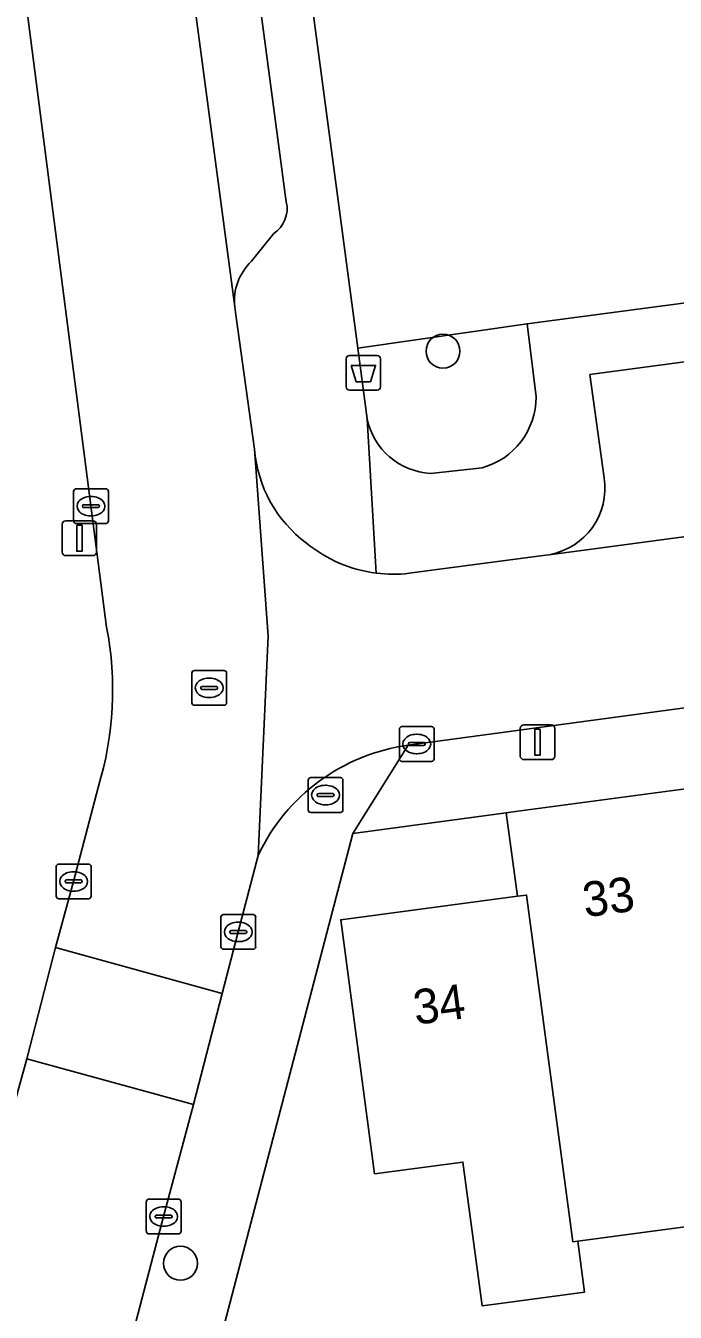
# Model space of a CAD drawing. Extents: x 163147 to 163550, y 380933 to 381639.
# Drawn here: x 163349.73 to 163368.42, y 381146.66 to 381183.65 of the extents above; entities that cross this region are included whole.
import ezdxf

# ---------------------------------------------------------------- set-up
doc = ezdxf.new("R2010")
doc.units = 0
for name, color, linetype in [('IMGEO_Afvalbak', 7, 'Continuous'), ('IMGEO_Boom', 7, 'Continuous'), ('IMGEO_Brandkraan', 7, 'Continuous'), ('IMGEO_Erf', 7, 'Continuous'), ('IMGEO_Groenvoorziening', 7, 'Continuous'), ('IMGEO_Kolk', 7, 'Continuous'), ('IMGEO_Lichtmast', 7, 'Continuous'), ('IMGEO_Pand', 7, 'Continuous'), ('IMGEO_Pand_nummerreeks', 7, 'Continuous'), ('IMGEO_Parkeervlak_open', 7, 'Continuous'), ('IMGEO_Rijbaan_lokaal_open', 7, 'Continuous'), ('IMGEO_Rioolput', 7, 'Continuous'), ('IMGEO_Voetpad_open', 7, 'Continuous')]:
    doc.layers.add(name, color=color, linetype=linetype)

msp = doc.modelspace()

# ---------------------------------------------------------------- linework, layer by layer
at = {"layer": 'IMGEO_Afvalbak'}
for p, q in [((163359.05, 381174.172), (163359.84, 381174.172)), ((163359.84, 381174.172), (163359.05, 381174.172)), ((163358.95, 381173.272), (163358.95, 381174.072)), ((163358.95, 381174.072), (163358.95, 381173.272)), ((163359.94, 381174.072), (163359.94, 381173.272)), ((163359.94, 381173.272), (163359.94, 381174.072)), ((163359.84, 381173.172), (163359.05, 381173.172)), ((163359.05, 381173.172), (163359.84, 381173.172))]:
    msp.add_line(p, q, dxfattribs=at)
msp.add_lwpolyline([(163359.093, 381173.886), (163359.797, 381173.886), (163359.648, 381173.416), (163359.242, 381173.416), (163359.093, 381173.886)], dxfattribs=at)
for centre, start, end in [((163359.05, 381174.072), 90, 180), ((163359.05, 381174.072), 90, 180), ((163359.84, 381174.072), 0, 90), ((163359.84, 381174.072), 360, 90), ((163359.05, 381173.272), 180, 270), ((163359.05, 381173.272), 180, 270), ((163359.84, 381173.272), 270, 0), ((163359.84, 381173.272), 270, 0)]:
    msp.add_arc(centre, 0.1, start, end, dxfattribs=at)
at = {"layer": 'IMGEO_Boom'}
for centre in [(163361.738, 381174.294), (163354.181, 381148.065)]:
    msp.add_circle(centre, 0.489, dxfattribs=at)
at = {"layer": 'IMGEO_Brandkraan'}
for p, q in [((163357.858, 381161.104), (163357.858, 381161.956)), ((163357.933, 381162.03), (163358.785, 381162.03)), ((163358.859, 381161.956), (163358.859, 381161.104)), ((163358.346, 381161.81), (163358.371, 381161.81)), ((163358.117, 381161.524), (163358.117, 381161.536)), ((163358.555, 381161.487), (163358.157, 381161.487)), ((163358.16, 381161.573), (163358.558, 381161.573)), ((163358.369, 381161.25), (163358.344, 381161.25)), ((163358.601, 381161.536), (163358.601, 381161.524)), ((163358.785, 381161.03), (163357.933, 381161.03))]:
    msp.add_line(p, q, dxfattribs=at)
for points in [[(163357.858, 381161.104), (163357.858, 381161.956)], [(163357.933, 381162.03), (163358.785, 381162.03)], [(163358.859, 381161.956), (163358.859, 381161.104)], [(163358.785, 381161.03), (163357.933, 381161.03)]]:
    msp.add_lwpolyline(points, dxfattribs=at)
for centre, radius, start, end in [((163357.935, 381161.954), 0.0765, 91.552, 178.448), ((163357.935, 381161.954), 0.0765, 91.552, 178.448), ((163358.783, 381161.954), 0.0765, 1.552, 88.448), ((163358.783, 381161.954), 0.0765, 1.552, 88.448), ((163358.157, 381161.533), 0.0403, 85.8775, 175.7526), ((163358.154, 381161.523), 0.0366, 178.938, 274.7102), ((163358.558, 381161.53), 0.043, 264.8664, 352.4533), ((163358.562, 381161.535), 0.0386, 1.7309, 96.639), ((163357.935, 381161.106), 0.0765, 181.552, 268.448), ((163357.935, 381161.106), 0.0765, 181.552, 268.448), ((163358.783, 381161.106), 0.0765, 271.552, 358.448), ((163358.783, 381161.106), 0.0765, 271.552, 358.448)]:
    msp.add_arc(centre, radius, start, end, dxfattribs=at)
for centre, major_axis, ratio, start_param, end_param in [((163358.345, 381161.53), (-0.387, 0.002), 0.722429, 4.712389, 7.853982), ((163358.37, 381161.53), (-0.39, 0.002), 0.717154, 1.570796, 4.712389)]:
    msp.add_ellipse(centre, major_axis=major_axis, ratio=ratio, start_param=start_param, end_param=end_param, dxfattribs=at)
at = {"layer": 'IMGEO_Erf'}
msp.add_lwpolyline([(163370.516, 381149.356), (163368.06, 381149.028), (163365.617, 381148.702), (163365.808, 381147.232), (163363.24, 381146.893), (163362.861, 381146.843), (163362.31, 381150.977), (163359.77, 381150.639), (163358.797, 381157.943), (163363.88, 381158.62), (163363.561, 381161.021), (163359.144, 381160.427), (163353.901, 381140.434)], dxfattribs=at)
at = {"layer": 'IMGEO_Groenvoorziening'}
for points in [[(163359.391, 381206.018), (163356.724, 381205.782), (163356.713, 381205.87), (163355.113, 381205.656), (163355.721, 381201.083), (163355.89, 381199.858), (163359.283, 381174.378), (163364.157, 381175.08), (163392.322, 381178.807), (163392.125, 381180.355), (163391.936, 381180.845), (163390.483, 381190.847)], [(163364.415, 381172.977), (163364.157, 381175.08), (163359.283, 381174.378), (163359.554, 381172.345)], [(163361.378, 381170.779), (163362.865, 381170.942)]]:
    msp.add_lwpolyline(points, dxfattribs=at)
for centre, radius, start, end in [((163362.311, 381172.971), 2.104, 285.2579, 0.1512), ((163361.492, 381172.757), 1.981, 191.999, 266.7053)]:
    msp.add_arc(centre, radius, start, end, dxfattribs=at)
at = {"layer": 'IMGEO_Kolk'}
for p, q in [((163351.105, 381169.411), (163351.105, 381170.263)), ((163351.18, 381170.337), (163352.032, 381170.337)), ((163351.593, 381170.117), (163351.618, 381170.117)), ((163352.106, 381170.263), (163352.106, 381169.411)), ((163351.364, 381169.831), (163351.364, 381169.843)), ((163351.802, 381169.794), (163351.404, 381169.794)), ((163351.407, 381169.88), (163351.805, 381169.88)), ((163351.848, 381169.843), (163351.848, 381169.831)), ((163351.616, 381169.557), (163351.591, 381169.557)), ((163352.032, 381169.337), (163351.18, 381169.337)), ((163360.558, 381163.498), (163361.41, 381163.498)), ((163360.483, 381162.572), (163360.483, 381163.424)), ((163360.971, 381163.278), (163360.996, 381163.278)), ((163361.484, 381163.424), (163361.484, 381162.572)), ((163360.742, 381162.992), (163360.742, 381163.004)), ((163361.18, 381162.955), (163360.782, 381162.955)), ((163360.785, 381163.041), (163361.183, 381163.041)), ((163360.994, 381162.718), (163360.969, 381162.718)), ((163361.226, 381163.004), (163361.226, 381162.992)), ((163361.41, 381162.498), (163360.558, 381162.498)), ((163350.606, 381158.62), (163350.606, 381159.472)), ((163350.681, 381159.546), (163351.533, 381159.546)), ((163351.607, 381159.472), (163351.607, 381158.62)), ((163350.865, 381159.04), (163350.865, 381159.052)), ((163351.303, 381159.003), (163350.905, 381159.003)), ((163350.908, 381159.089), (163351.306, 381159.089)), ((163351.094, 381159.326), (163351.119, 381159.326)), ((163351.349, 381159.052), (163351.349, 381159.04)), ((163351.117, 381158.766), (163351.092, 381158.766)), ((163351.533, 381158.546), (163350.681, 381158.546)), ((163355.345, 381157.168), (163355.345, 381158.02)), ((163355.42, 381158.094), (163356.272, 381158.094)), ((163356.346, 381158.02), (163356.346, 381157.168)), ((163355.604, 381157.588), (163355.604, 381157.6)), ((163356.042, 381157.551), (163355.644, 381157.551)), ((163355.647, 381157.637), (163356.045, 381157.637)), ((163355.833, 381157.874), (163355.858, 381157.874)), ((163356.088, 381157.6), (163356.088, 381157.588)), ((163355.856, 381157.314), (163355.831, 381157.314)), ((163356.272, 381157.094), (163355.42, 381157.094)), ((163353.199, 381148.985), (163353.199, 381149.837)), ((163353.274, 381149.911), (163354.126, 381149.911)), ((163354.2, 381149.837), (163354.2, 381148.985)), ((163353.458, 381149.405), (163353.458, 381149.417)), ((163353.501, 381149.454), (163353.899, 381149.454)), ((163353.687, 381149.691), (163353.712, 381149.691)), ((163353.942, 381149.417), (163353.942, 381149.405)), ((163353.896, 381149.368), (163353.498, 381149.368)), ((163353.71, 381149.131), (163353.685, 381149.131)), ((163354.126, 381148.911), (163353.274, 381148.911))]:
    msp.add_line(p, q, dxfattribs=at)
for points in [[(163351.105, 381169.411), (163351.105, 381170.263)], [(163351.18, 381170.337), (163352.032, 381170.337)], [(163352.106, 381170.263), (163352.106, 381169.411)], [(163352.032, 381169.337), (163351.18, 381169.337)], [(163360.558, 381163.498), (163361.41, 381163.498)], [(163360.483, 381162.572), (163360.483, 381163.424)], [(163361.484, 381163.424), (163361.484, 381162.572)], [(163361.41, 381162.498), (163360.558, 381162.498)], [(163350.606, 381158.62), (163350.606, 381159.472)], [(163350.681, 381159.546), (163351.533, 381159.546)], [(163351.607, 381159.472), (163351.607, 381158.62)], [(163351.533, 381158.546), (163350.681, 381158.546)], [(163355.345, 381157.168), (163355.345, 381158.02)], [(163355.42, 381158.094), (163356.272, 381158.094)], [(163356.346, 381158.02), (163356.346, 381157.168)], [(163356.272, 381157.094), (163355.42, 381157.094)], [(163353.199, 381148.985), (163353.199, 381149.837)], [(163353.274, 381149.911), (163354.126, 381149.911)], [(163354.2, 381149.837), (163354.2, 381148.985)], [(163354.126, 381148.911), (163353.274, 381148.911)]]:
    msp.add_lwpolyline(points, dxfattribs=at)
for centre, radius, start, end in [((163351.182, 381170.261), 0.0765, 91.552, 178.448), ((163351.182, 381170.261), 0.0765, 91.552, 178.448), ((163352.03, 381170.261), 0.0765, 1.552, 88.448), ((163352.03, 381170.261), 0.0765, 1.552, 88.448), ((163351.404, 381169.84), 0.0403, 85.8775, 175.7526), ((163351.401, 381169.83), 0.0366, 178.938, 274.7102), ((163351.805, 381169.837), 0.043, 264.8664, 352.4533), ((163351.809, 381169.842), 0.0386, 1.7309, 96.639), ((163351.182, 381169.413), 0.0765, 181.552, 268.448), ((163351.182, 381169.413), 0.0765, 181.552, 268.448), ((163352.03, 381169.413), 0.0765, 271.552, 358.448), ((163352.03, 381169.413), 0.0765, 271.552, 358.448), ((163360.56, 381163.422), 0.0765, 91.552, 178.448), ((163360.56, 381163.422), 0.0765, 91.552, 178.448), ((163361.408, 381163.422), 0.0765, 1.552, 88.448), ((163361.408, 381163.422), 0.0765, 1.552, 88.448), ((163360.782, 381163.001), 0.0403, 85.8775, 175.7526), ((163360.779, 381162.991), 0.0366, 178.938, 274.7102), ((163361.183, 381162.998), 0.043, 264.8664, 352.4533), ((163361.187, 381163.003), 0.0386, 1.7309, 96.639), ((163360.56, 381162.574), 0.0765, 181.552, 268.448), ((163360.56, 381162.574), 0.0765, 181.552, 268.448), ((163361.408, 381162.574), 0.0765, 271.552, 358.448), ((163361.408, 381162.574), 0.0765, 271.552, 358.448), ((163350.683, 381159.47), 0.0765, 91.552, 178.448), ((163350.683, 381159.47), 0.0765, 91.552, 178.448), ((163351.531, 381159.47), 0.0765, 1.552, 88.448), ((163351.531, 381159.47), 0.0765, 1.552, 88.448), ((163350.905, 381159.049), 0.0403, 85.8775, 175.7526), ((163350.902, 381159.039), 0.0366, 178.938, 274.7102), ((163351.306, 381159.046), 0.043, 264.8664, 352.4533), ((163351.31, 381159.051), 0.0386, 1.7309, 96.639), ((163350.683, 381158.622), 0.0765, 181.552, 268.448), ((163350.683, 381158.622), 0.0765, 181.552, 268.448), ((163351.531, 381158.622), 0.0765, 271.552, 358.448), ((163351.531, 381158.622), 0.0765, 271.552, 358.448), ((163355.422, 381158.018), 0.0765, 91.552, 178.448), ((163355.422, 381158.018), 0.0765, 91.552, 178.448), ((163356.27, 381158.018), 0.0765, 1.552, 88.448), ((163356.27, 381158.018), 0.0765, 1.552, 88.448), ((163355.644, 381157.597), 0.0403, 85.8775, 175.7526), ((163355.641, 381157.587), 0.0366, 178.938, 274.7102), ((163356.045, 381157.594), 0.043, 264.8664, 352.4533), ((163356.049, 381157.599), 0.0386, 1.7309, 96.639), ((163355.422, 381157.17), 0.0765, 181.552, 268.448), ((163355.422, 381157.17), 0.0765, 181.552, 268.448), ((163356.27, 381157.17), 0.0765, 271.552, 358.448), ((163356.27, 381157.17), 0.0765, 271.552, 358.448), ((163353.276, 381149.835), 0.0765, 91.552, 178.448), ((163353.276, 381149.835), 0.0765, 91.552, 178.448), ((163354.124, 381149.835), 0.0765, 1.552, 88.448), ((163354.124, 381149.835), 0.0765, 1.552, 88.448), ((163353.498, 381149.414), 0.0403, 85.8775, 175.7526), ((163353.495, 381149.404), 0.0366, 178.938, 274.7102), ((163353.899, 381149.411), 0.043, 264.8664, 352.4533), ((163353.903, 381149.416), 0.0386, 1.7309, 96.639), ((163353.276, 381148.987), 0.0765, 181.552, 268.448), ((163353.276, 381148.987), 0.0765, 181.552, 268.448), ((163354.124, 381148.987), 0.0765, 271.552, 358.448), ((163354.124, 381148.987), 0.0765, 271.552, 358.448)]:
    msp.add_arc(centre, radius, start, end, dxfattribs=at)
for centre, major_axis, ratio, start_param, end_param in [((163351.592, 381169.837), (-0.387, 0.002), 0.722429, 4.712389, 7.853982), ((163351.617, 381169.837), (-0.39, 0.002), 0.717154, 1.570796, 4.712389), ((163360.97, 381162.998), (-0.387, 0.002), 0.722429, 4.712389, 7.853982), ((163360.995, 381162.998), (-0.39, 0.002), 0.717154, 1.570796, 4.712389), ((163351.093, 381159.046), (-0.387, 0.002), 0.722429, 4.712389, 7.853982), ((163351.118, 381159.046), (-0.39, 0.002), 0.717154, 1.570796, 4.712389), ((163355.832, 381157.594), (-0.387, 0.002), 0.722429, 4.712389, 7.853982), ((163355.857, 381157.594), (-0.39, 0.002), 0.717154, 1.570796, 4.712389), ((163353.686, 381149.411), (-0.387, 0.002), 0.722429, 4.712389, 7.853982), ((163353.711, 381149.411), (-0.39, 0.002), 0.717154, 1.570796, 4.712389)]:
    msp.add_ellipse(centre, major_axis=major_axis, ratio=ratio, start_param=start_param, end_param=end_param, dxfattribs=at)
at = {"layer": 'IMGEO_Lichtmast'}
for p, q in [((163350.878, 381169.414), (163351.668, 381169.414)), ((163351.668, 381169.414), (163350.878, 381169.414)), ((163350.778, 381168.514), (163350.778, 381169.314)), ((163350.778, 381169.314), (163350.778, 381168.514)), ((163351.768, 381169.314), (163351.768, 381168.514)), ((163351.768, 381168.514), (163351.768, 381169.314)), ((163351.668, 381168.414), (163350.878, 381168.414)), ((163350.878, 381168.414), (163351.668, 381168.414)), ((163363.964, 381162.648), (163363.964, 381163.448)), ((163363.964, 381163.448), (163363.964, 381162.648)), ((163364.064, 381163.548), (163364.854, 381163.548)), ((163364.854, 381163.548), (163364.064, 381163.548)), ((163364.954, 381163.448), (163364.954, 381162.648)), ((163364.954, 381162.648), (163364.954, 381163.448)), ((163364.854, 381162.548), (163364.064, 381162.548)), ((163364.064, 381162.548), (163364.854, 381162.548))]:
    msp.add_line(p, q, dxfattribs=at)
for points in [[(163351.198, 381169.289), (163351.348, 381169.289), (163351.348, 381168.539), (163351.198, 381168.539), (163351.198, 381169.289)], [(163364.384, 381163.423), (163364.534, 381163.423), (163364.534, 381162.673), (163364.384, 381162.673), (163364.384, 381163.423)]]:
    msp.add_lwpolyline(points, dxfattribs=at)
for centre, start, end in [((163350.878, 381169.314), 90, 180), ((163350.878, 381169.314), 90, 180), ((163351.668, 381169.314), 0, 90), ((163351.668, 381169.314), 360, 90), ((163350.878, 381168.514), 180, 270), ((163350.878, 381168.514), 180, 270), ((163351.668, 381168.514), 270, 0), ((163351.668, 381168.514), 270, 0), ((163364.064, 381163.448), 90, 180), ((163364.064, 381163.448), 90, 180), ((163364.854, 381163.448), 0, 90), ((163364.854, 381163.448), 360, 90), ((163364.064, 381162.648), 180, 270), ((163364.064, 381162.648), 180, 270), ((163364.854, 381162.648), 270, 0), ((163364.854, 381162.648), 270, 0)]:
    msp.add_arc(centre, 0.1, start, end, dxfattribs=at)
at = {"layer": 'IMGEO_Pand'}
for points in [[(163369.01, 381160.644), (163368.864, 381161.727), (163363.824, 381161.056), (163363.561, 381161.021), (163363.88, 381158.62), (163364.145, 381158.655), (163365.476, 381148.683), (163365.617, 381148.702), (163368.06, 381149.028), (163370.516, 381149.356), (163369.975, 381153.413)], [(163363.88, 381158.62), (163358.797, 381157.943), (163359.77, 381150.639), (163362.31, 381150.977), (163362.861, 381146.843), (163363.24, 381146.893), (163365.808, 381147.232), (163365.617, 381148.702), (163365.476, 381148.683), (163364.145, 381158.655)]]:
    msp.add_lwpolyline(points, close=True, dxfattribs=at)
at = {"layer": 'IMGEO_Parkeervlak_open'}
for points in [[(163352.079, 381203.038), (163355.744, 381175.567)], [(163357.229, 381178.59), (163354.292, 381200.659)], [(163356.225, 381176.878), (163356.859, 381177.668)], [(163391.168, 381174.082), (163390.741, 381176.931), (163365.968, 381173.622), (163366.381, 381170.654)], [(163364.797, 381168.442), (163393.415, 381172.264)]]:
    msp.add_lwpolyline(points, dxfattribs=at)
for centre, radius, start, end in [((163356.383, 381178.394), 0.868, 303.2289, 13.0398), ((163357.318, 381175.733), 1.583, 133.6829, 186.0214), ((163364.45, 381170.363), 1.952, 280.2248, 8.5627)]:
    msp.add_arc(centre, radius, start, end, dxfattribs=at)
at = {"layer": 'IMGEO_Rijbaan_lokaal_open'}
for points in [[(163356.315, 381171.476), (163355.774, 381175.341), (163355.744, 381175.567), (163352.079, 381203.038), (163351.9, 381204.385), (163347.154, 381203.779), (163349.28, 381187.853), (163352.057, 381166.362)], [(163427.684, 381176.827), (163423.091, 381176.226), (163394.422, 381172.398), (163393.415, 381172.264), (163364.797, 381168.442), (163364.62, 381168.418), (163360.766, 381167.906)], [(163360.74, 381162.963), (163424.996, 381171.625)], [(163351.813, 381161.75), (163351.104, 381159.046), (163350.589, 381157.148), (163355.385, 381155.82), (163355.84, 381157.594), (163356.417, 381159.792), (163356.702, 381166.097), (163356.315, 381171.476)], [(163356.315, 381171.476), (163356.702, 381166.097), (163356.417, 381159.792)]]:
    msp.add_lwpolyline(points, dxfattribs=at)
for points in [[(163354.555, 381152.632), (163355.385, 381155.82), (163350.589, 381157.148), (163349.764, 381153.947)], [(163354.555, 381152.632), (163349.764, 381153.947), (163348.698, 381150.118), (163343.238, 381129.253), (163342.145, 381125.04), (163346.987, 381123.777), (163348.081, 381128.004), (163349.629, 381133.907), (163350.968, 381139.012), (163351.744, 381141.971), (163353.081, 381147.071), (163353.695, 381149.411)]]:
    msp.add_lwpolyline(points, close=True, dxfattribs=at)
for centre, radius, start, end in [((163360.015, 381171.758), 3.71, 184.3649, 233.47), ((163360.313, 381171.828), 3.949, 230.5873, 262.8096), ((163360.309, 381171.897), 4.017, 262.9892, 276.5268), ((163342.614, 381164.549), 9.616, 343.0761, 10.8671), ((163361.487, 381157.412), 5.601, 97.667, 154.8544)]:
    msp.add_arc(centre, radius, start, end, dxfattribs=at)
at = {"layer": 'IMGEO_Rioolput'}
for p, q in [((163354.508, 381164.186), (163354.508, 381165.038)), ((163354.583, 381165.112), (163355.435, 381165.112)), ((163355.509, 381165.038), (163355.509, 381164.186)), ((163354.767, 381164.606), (163354.767, 381164.618)), ((163355.205, 381164.569), (163354.807, 381164.569)), ((163354.81, 381164.655), (163355.208, 381164.655)), ((163354.996, 381164.892), (163355.021, 381164.892)), ((163355.251, 381164.618), (163355.251, 381164.606)), ((163355.019, 381164.332), (163354.994, 381164.332)), ((163355.435, 381164.112), (163354.583, 381164.112))]:
    msp.add_line(p, q, dxfattribs=at)
for points in [[(163354.508, 381164.186), (163354.508, 381165.038)], [(163354.583, 381165.112), (163355.435, 381165.112)], [(163355.509, 381165.038), (163355.509, 381164.186)], [(163355.435, 381164.112), (163354.583, 381164.112)]]:
    msp.add_lwpolyline(points, dxfattribs=at)
for centre, radius, start, end in [((163354.585, 381165.036), 0.0765, 91.552, 178.448), ((163354.585, 381165.036), 0.0765, 91.552, 178.448), ((163355.433, 381165.036), 0.0765, 1.552, 88.448), ((163355.433, 381165.036), 0.0765, 1.552, 88.448), ((163354.807, 381164.615), 0.0403, 85.8775, 175.7526), ((163354.804, 381164.605), 0.0366, 178.938, 274.7102), ((163355.208, 381164.612), 0.043, 264.8664, 352.4533), ((163355.212, 381164.617), 0.0386, 1.7309, 96.639), ((163354.585, 381164.188), 0.0765, 181.552, 268.448), ((163354.585, 381164.188), 0.0765, 181.552, 268.448), ((163355.433, 381164.188), 0.0765, 271.552, 358.448), ((163355.433, 381164.188), 0.0765, 271.552, 358.448)]:
    msp.add_arc(centre, radius, start, end, dxfattribs=at)
for centre, major_axis, ratio, start_param, end_param in [((163354.995, 381164.612), (-0.387, 0.002), 0.722429, 4.712389, 7.853982), ((163355.02, 381164.612), (-0.39, 0.002), 0.717154, 1.570796, 4.712389)]:
    msp.add_ellipse(centre, major_axis=major_axis, ratio=ratio, start_param=start_param, end_param=end_param, dxfattribs=at)
at = {"layer": 'IMGEO_Voetpad_open'}
for points in [[(163359.819, 381167.91), (163359.554, 381172.345), (163359.283, 381174.378), (163355.89, 381199.858), (163355.721, 381201.083), (163355.113, 381205.656), (163354.88, 381207.411), (163349.216, 381250), (163348.618, 381250), (163346.315, 381267.327), (163346.203, 381268.173), (163345.209, 381275.649), (163345.169, 381275.947), (163344.998, 381277.236), (163345.564, 381277.317), (163345.341, 381279.02), (163343.681, 381291.676)], [(163352.057, 381166.362), (163349.28, 381187.853), (163347.154, 381203.779), (163346.697, 381207.275), (163346.547, 381208.369), (163340.962, 381250)], [(163354.292, 381200.659), (163357.229, 381178.59)], [(163422.171, 381180.674), (163421.871, 381182.792), (163417.426, 381182.19), (163416.481, 381182.062), (163394.068, 381179.029), (163392.322, 381178.807), (163364.157, 381175.08), (163364.415, 381172.977)], [(163356.859, 381177.668), (163356.225, 381176.878)], [(163366.381, 381170.654), (163365.968, 381173.622), (163390.741, 381176.931), (163391.168, 381174.082)], [(163355.744, 381175.567), (163355.774, 381175.341), (163356.315, 381171.476)], [(163359.554, 381172.345), (163359.819, 381167.91)], [(163362.865, 381170.942), (163361.378, 381170.779)], [(163360.766, 381167.906), (163364.62, 381168.418), (163364.797, 381168.442)], [(163353.901, 381140.434), (163359.144, 381160.427), (163360.74, 381162.963)], [(163336.678, 381104.171), (163337.355, 381106.775), (163338.283, 381110.344), (163340.318, 381118.106), (163341.295, 381121.826), (163342.145, 381125.04), (163343.238, 381129.253), (163348.698, 381150.118), (163349.764, 381153.947), (163350.589, 381157.148), (163351.104, 381159.046), (163351.813, 381161.75)], [(163356.417, 381159.792), (163355.84, 381157.594), (163355.385, 381155.82), (163354.555, 381152.632), (163353.695, 381149.411), (163353.081, 381147.071), (163351.744, 381141.971), (163350.968, 381139.012), (163349.629, 381133.907), (163348.081, 381128.004), (163346.987, 381123.777), (163346.138, 381120.581), (163345.643, 381118.859)]]:
    msp.add_lwpolyline(points, dxfattribs=at)
msp.add_lwpolyline([(163428.886, 381172.164), (163424.996, 381171.625), (163360.74, 381162.963), (163359.144, 381160.427), (163363.561, 381161.021), (163363.824, 381161.056), (163368.864, 381161.727), (163419.25, 381168.435), (163424.31, 381169.108), (163424.677, 381169.157), (163429.716, 381169.834)], close=True, dxfattribs=at)
for centre, radius, start, end in [((163356.383, 381178.394), 0.868, 303.2289, 13.0398), ((163357.318, 381175.733), 1.583, 133.6829, 186.0214), ((163362.311, 381172.971), 2.104, 285.2579, 0.1512), ((163361.492, 381172.757), 1.981, 191.999, 266.7053), ((163360.015, 381171.758), 3.71, 184.3649, 233.47), ((163364.45, 381170.363), 1.952, 280.2248, 8.5627), ((163360.313, 381171.828), 3.949, 230.5873, 262.8096), ((163360.309, 381171.897), 4.017, 262.9892, 276.5268), ((163342.614, 381164.549), 9.616, 343.0761, 10.8671), ((163361.487, 381157.412), 5.601, 97.667, 154.8544)]:
    msp.add_arc(centre, radius, start, end, dxfattribs=at)

# ---------------------------------------------------------------- texts
at = {"layer": 'IMGEO_Pand_nummerreeks'}
for s, p in [('33', (163365.826, 381158.013)), ('34', (163360.952, 381154.921))]:
    msp.add_text(s, height=1, rotation=7.586, dxfattribs=at).set_placement(p)

doc.saveas('drawing.dxf')
